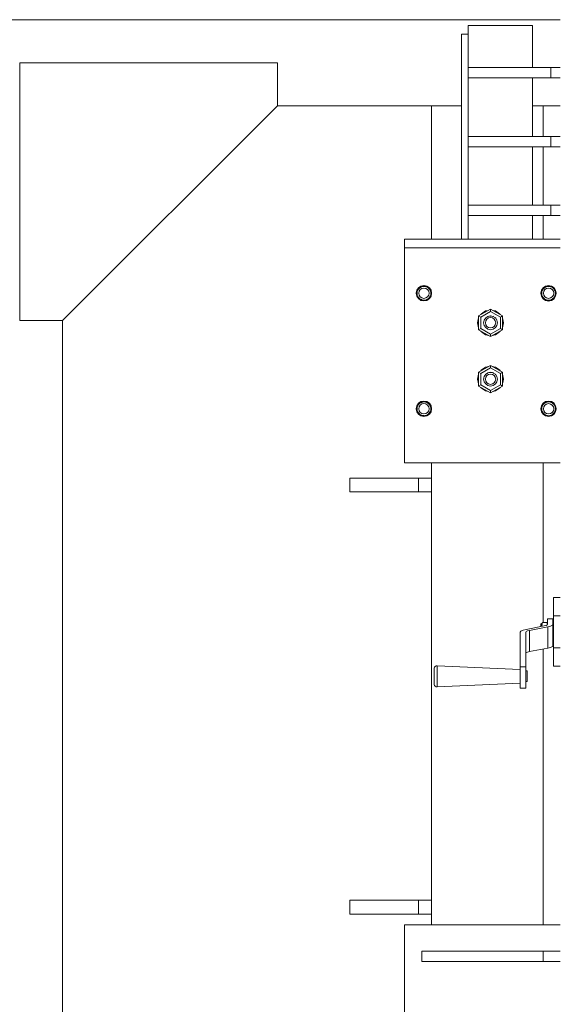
# Model space of a CAD drawing. Header units: millimetres. Extents: x 53746 to 116821, y -810352 to -765802.
# Tile 268 of 347: x 86660 to 87289, y -773633 to -772488. Entities that reach past the tile are written whole.
import ezdxf

# ---------------------------------------------------------------- set-up
doc = ezdxf.new("R2010")
doc.units = ezdxf.units.MM
doc.header["$MEASUREMENT"] = 0
for name, color, linetype, lineweight in [('Main Cradle Rails', 7, 'Continuous', 0), ('Side Cradle Stbd', 7, 'Continuous', 0), ('Side Cradle Tower', 7, 'Continuous', 0), ('Side Cradle Tower Rail Frame', 7, 'Continuous', 0)]:
    doc.layers.add(name, color=color, linetype=linetype, lineweight=lineweight)

# ---------------------------------------------------------------- blocks, each defined once
blk = doc.blocks.new('*U57')
at = {"layer": 'Side Cradle Stbd', "color": 7, "linetype": 'Continuous', "lineweight": 0}
for p, q in [((2005.6, 15589.3), (1205.3, 15589.3)), ((1855.6, 15489.3), (1676.5, 15489.3)), ((2005.6, 15489.3), (1985.6, 15489.3)), ((1426.5, 13874.7), (1426.5, 15239.3))]:
    blk.add_line(p, q, dxfattribs=at)
at = {"layer": 'Side Cradle Stbd', "color": 7, "linetype": 'Continuous', "lineweight": 0, "flags": 128}
blk.add_lwpolyline([(1676.5, 15539.3), (1376.5, 15539.3), (1376.5, 15239.3), (1426.5, 15239.3), (1676.5, 15489.3), (1676.5, 15539.3)], dxfattribs=at)
at = {"layer": 'Side Cradle Tower', "color": 7, "linetype": 'Continuous', "lineweight": 0}
for p, q in [((1898.3, 15582.6), (1898.3, 15533.6)), ((1973.3, 15582.6), (1973.3, 15533.6)), ((1890.6, 15572.6), (1890.6, 15333.9)), ((1898.3, 15533.6), (1898.3, 15521.6)), ((1994.5, 15533.6), (1994.5, 15521.6)), ((1898.3, 15521.6), (1898.3, 15453.6)), ((1973.3, 15521.6), (1973.3, 15453.6)), ((1898.3, 15453.6), (1898.3, 15441.6)), ((1994.5, 15453.6), (1994.5, 15441.6)), ((1898.3, 15441.6), (1898.3, 15373.6)), ((1973.3, 15441.6), (1973.3, 15373.6)), ((1898.3, 15373.6), (1898.3, 15361.6)), ((1994.5, 15373.6), (1994.5, 15361.6)), ((1898.3, 15361.6), (1898.3, 15333.9)), ((1973.3, 15361.6), (1973.3, 15333.9)), ((1824.4, 15333.9), (1831.2, 15333.9)), ((1824.4, 15333.9), (1824.4, 15333.9)), ((1831.2, 15333.9), (2005.6, 15333.9)), ((1831.2, 15333.9), (1885.7, 15333.9)), ((1831.2, 15323.9), (1885.7, 15323.9)), ((1837.9, 15271.1), (1838.6, 15267.7)), ((1838.4, 15271.1), (1838.4, 15271.1)), ((1839, 15271), (1839, 15271.1)), ((1839, 15271), (1839, 15271)), ((1841.3, 15276.8), (1840.3, 15275.6)), ((1841.3, 15276.8), (1841.3, 15276.8)), ((1841.3, 15276.7), (1841.3, 15276.7)), ((1843.9, 15278.5), (1842.2, 15277.5)), ((1843.9, 15278.5), (1844.5, 15278.6)), ((1843.9, 15278.5), (1843.9, 15278.5)), ((1843.9, 15278.4), (1843.9, 15278.4)), ((1846.9, 15277.1), (1844.6, 15276.6)), ((1845.5, 15278.9), (1846.9, 15279)), ((1850.2, 15279), (1846.9, 15279.6)), ((1847.5, 15279), (1846.9, 15279)), ((1847.5, 15279), (1848.9, 15278.8)), ((1850, 15278.4), (1850, 15278.4)), ((1852.6, 15276.8), (1852.6, 15276.8)), ((1853.3, 15275.8), (1852.6, 15276.8)), ((1852.6, 15276.7), (1852.6, 15276.7)), ((1852.6, 15276.7), (1853.3, 15275.8)), ((1854.3, 15274.2), (1854.3, 15274.2)), ((1854.6, 15273.4), (1854.3, 15274.2)), ((1854.3, 15274.1), (1854.3, 15274.1)), ((1854.3, 15274.1), (1854.6, 15273.4)), ((1854.9, 15271), (1854.9, 15271)), ((1854.9, 15271), (1854.9, 15270.8)), ((1855.4, 15271.1), (1855.4, 15271.1)), ((1984, 15271), (1984, 15271.1)), ((1984, 15271), (1984, 15271)), ((1986.3, 15276.8), (1985.3, 15275.6)), ((1986.3, 15276.8), (1986.3, 15276.8)), ((1986.3, 15276.7), (1986.3, 15276.7)), ((1988.9, 15278.5), (1987.2, 15277.5)), ((1988.9, 15278.5), (1989.5, 15278.6)), ((1988.9, 15278.5), (1988.9, 15278.5)), ((1988.9, 15278.4), (1988.9, 15278.4)), ((1991.9, 15277.1), (1989.6, 15276.6)), ((1990.5, 15278.9), (1991.9, 15279)), ((1992.5, 15279), (1991.9, 15279)), ((1992.5, 15279), (1993.9, 15278.8)), ((1995, 15278.4), (1995, 15278.4)), ((1995.2, 15279), (1997.9, 15277.1)), ((1997.6, 15276.8), (1997.6, 15276.8)), ((1998.3, 15275.8), (1997.6, 15276.8)), ((1997.6, 15276.7), (1997.6, 15276.7)), ((1997.6, 15276.7), (1998.3, 15275.8)), ((2000.2, 15274.5), (1998.3, 15277.4)), ((1999.3, 15274.2), (1999.3, 15274.2)), ((1999.6, 15273.4), (1999.3, 15274.2)), ((1999.3, 15274.1), (1999.3, 15274.1)), ((1999.3, 15274.1), (1999.6, 15273.4)), ((1999.9, 15271), (1999.9, 15271)), ((1999.9, 15271), (1999.9, 15270.8)), ((2000.4, 15271.1), (2000.4, 15271.1)), ((1985.9, 15265.1), (1988.7, 15263.3)), ((1910.6, 15244.7), (1924.4, 15252.7)), ((1913, 15243.4), (1924.4, 15250)), ((1924.4, 15252.7), (1938.3, 15244.7)), ((1924.4, 15250), (1924.4, 15252.7)), ((1935.9, 15243.4), (1924.4, 15250)), ((1910.6, 15228.7), (1910.6, 15244.7)), ((1910.6, 15244.7), (1913, 15243.4)), ((1913, 15230.1), (1913, 15243.4)), ((1916.5, 15236.8), (1916.4, 15236.7)), ((1916.4, 15236.7), (1916.4, 15236.8)), ((1916.4, 15236.7), (1916.4, 15236.7)), ((1916.4, 15236.7), (1916.4, 15236.7)), ((1916.4, 15236.7), (1916.4, 15236.7)), ((1917, 15239.5), (1917, 15239.6)), ((1917.1, 15239.8), (1917.1, 15239.8)), ((1918.5, 15242), (1918.7, 15242.2)), ((1918.8, 15242.3), (1918.7, 15242.2)), ((1918.8, 15242.3), (1918.9, 15242.4)), ((1918.8, 15242.3), (1918.8, 15242.3)), ((1920.8, 15243.7), (1921.4, 15244)), ((1921.4, 15244.1), (1921.4, 15244.1)), ((1921.4, 15244), (1921.4, 15244.1)), ((1921.4, 15244.1), (1921.4, 15244.1)), ((1923.8, 15244.6), (1923.8, 15244.6)), ((1923.8, 15244.6), (1924.1, 15244.6)), ((1924.1, 15244.6), (1924.4, 15244.6)), ((1924.5, 15244.6), (1925, 15244.6)), ((1927.5, 15244), (1927.5, 15244)), ((1927.6, 15244), (1927.9, 15243.9)), ((1927.9, 15243.9), (1927.9, 15243.9)), ((1927.9, 15243.9), (1927.9, 15243.9)), ((1929.6, 15242.7), (1930, 15242.3)), ((1930, 15242.4), (1930.1, 15242.3)), ((1930.1, 15242.3), (1930.1, 15242.3)), ((1930.1, 15242.3), (1930.1, 15242.3)), ((1931.8, 15239.7), (1931.8, 15239.7)), ((1931.8, 15239.7), (1931.9, 15239.4)), ((1931.8, 15233.7), (1932.4, 15236.7)), ((1931.9, 15239.6), (1931.9, 15239.5)), ((1932.4, 15236.7), (1932.4, 15236.9)), ((1932.4, 15236.7), (1932.4, 15236.8)), ((1932.4, 15236.8), (1932.4, 15236.7)), ((1932.4, 15236.7), (1932.4, 15236.7)), ((1932.4, 15236.7), (1932.4, 15236.6)), ((1932.4, 15236.7), (1932.4, 15236.7)), ((1935.9, 15243.4), (1938.3, 15244.7)), ((1935.9, 15230.1), (1935.9, 15243.4)), ((1938.3, 15244.7), (1938.3, 15228.7)), ((1910.6, 15228.7), (1913, 15230.1)), ((1910.6, 15228.7), (1910.6, 15228.7)), ((1924.4, 15220.7), (1910.6, 15228.7)), ((1924.4, 15220.7), (1910.6, 15228.7)), ((1924.4, 15223.5), (1913, 15230.1)), ((1922.1, 15231.2), (1924.4, 15230.7)), ((1924.4, 15223.5), (1935.9, 15230.1)), ((1938.3, 15228.7), (1924.4, 15220.7)), ((1938.3, 15228.7), (1924.4, 15220.7)), ((1924.4, 15220.7), (1924.4, 15223.5)), ((1935.9, 15227.4), (1935, 15226)), ((1935.9, 15230.1), (1938.3, 15228.7)), ((1938.3, 15228.7), (1938.3, 15228.7)), ((1918.7, 15222.8), (1922, 15222.1)), ((1922, 15222.1), (1918.7, 15222.8)), ((1924.4, 15220.7), (1924.4, 15220.7)), ((1924.4, 15220.7), (1924.4, 15220.7)), ((1924.4, 15187.1), (1910.6, 15179.1)), ((1924.4, 15187.1), (1910.6, 15179.1)), ((1910.6, 15179.1), (1910.6, 15179.1)), ((1910.6, 15179.1), (1910.6, 15163.1)), ((1910.6, 15179.1), (1913, 15177.7)), ((1924.4, 15184.3), (1913, 15177.7)), ((1913, 15177.7), (1913, 15164.5)), ((1918.7, 15185.1), (1922, 15185.7)), ((1918.7, 15185.1), (1922, 15185.7)), ((1920.5, 15177.9), (1921.4, 15178.4)), ((1921.4, 15178.4), (1922.4, 15178.7)), ((1921.4, 15178.4), (1921.4, 15178.4)), ((1921.4, 15178.4), (1921.4, 15178.4)), ((1923, 15178.8), (1924.1, 15179)), ((1924.1, 15179), (1924.4, 15179)), ((1924.4, 15187.1), (1924.4, 15187.1)), ((1938.3, 15179.1), (1924.4, 15187.1)), ((1924.4, 15187.1), (1924.4, 15187.1)), ((1938.3, 15179.1), (1924.4, 15187.1)), ((1924.4, 15187.1), (1924.4, 15184.3)), ((1924.4, 15184.3), (1935.9, 15177.7)), ((1924.4, 15179), (1925.3, 15178.9)), ((1925.3, 15178.9), (1925.3, 15178.9)), ((1925.3, 15178.9), (1926.7, 15178.7)), ((1926.7, 15178.7), (1927.5, 15178.4)), ((1927.5, 15178.4), (1927.5, 15178.4)), ((1927.5, 15178.4), (1927.5, 15178.4)), ((1927.5, 15178.4), (1927.9, 15178.2)), ((1935, 15181.8), (1935.9, 15180.5)), ((1935.9, 15177.7), (1938.3, 15179.1)), ((1935.9, 15177.7), (1935.9, 15164.5)), ((1938.3, 15179.1), (1938.3, 15179.1)), ((1938.3, 15163.1), (1938.3, 15179.1)), ((1909.4, 15171.2), (1909.4, 15171.2)), ((1916.4, 15171.1), (1916.5, 15171.3)), ((1916.5, 15171.3), (1916.4, 15171.1)), ((1916.4, 15171.1), (1916.4, 15171.1)), ((1916.4, 15171.1), (1916.4, 15171.1)), ((1916.4, 15171.1), (1916.4, 15171.1)), ((1916.6, 15171.7), (1916.5, 15171.3)), ((1917, 15174.2), (1917, 15173.8)), ((1917.1, 15174.1), (1917.3, 15174.6)), ((1917.1, 15174.1), (1917.1, 15174.1)), ((1918.4, 15176.2), (1918.8, 15176.6)), ((1918.8, 15176.7), (1919.2, 15177)), ((1918.8, 15176.7), (1918.8, 15176.7)), ((1918.8, 15176.6), (1918.8, 15176.7)), ((1919.2, 15177), (1919.5, 15177.2)), ((1929.4, 15177.2), (1930, 15176.7)), ((1929.4, 15177.2), (1930, 15176.7)), ((1930, 15176.7), (1930.1, 15176.7)), ((1930.1, 15176.7), (1930.1, 15176.7)), ((1930.1, 15176.7), (1930.1, 15176.6)), ((1930.1, 15176.6), (1930.5, 15176.1)), ((1931.6, 15174.4), (1931.8, 15174.1)), ((1931.8, 15174.2), (1932.4, 15171.1)), ((1931.9, 15173.7), (1931.8, 15174.2)), ((1931.8, 15174.1), (1931.8, 15174)), ((1931.8, 15174), (1931.8, 15174)), ((1931.8, 15174), (1931.9, 15173.7)), ((1932.4, 15171.3), (1932.4, 15171.1)), ((1932.4, 15171.1), (1932.4, 15171.3)), ((1932.4, 15171.1), (1932.4, 15171.1)), ((1932.4, 15171.1), (1932.4, 15171)), ((1932.4, 15171), (1932.4, 15171.1)), ((1932.4, 15171), (1932.4, 15171)), ((1932.4, 15171), (1932.4, 15171)), ((1910.6, 15163.1), (1913, 15164.5)), ((1910.6, 15163.1), (1924.4, 15155.1)), ((1913, 15164.5), (1924.4, 15157.9)), ((1922.1, 15165.5), (1924.4, 15165.1)), ((1935.9, 15164.5), (1924.4, 15157.9)), ((1924.4, 15155.1), (1938.3, 15163.1)), ((1924.4, 15157.9), (1924.4, 15155.1)), ((1935.9, 15164.5), (1938.3, 15163.1)), ((1824.4, 15073.9), (1824.4, 15145.7)), ((1843.9, 15144.1), (1842.2, 15143.1)), ((1843.9, 15144.1), (1844.5, 15144.3)), ((1843.9, 15144.1), (1843.9, 15144.1)), ((1843.9, 15144), (1843.9, 15144)), ((1845.5, 15144.5), (1846.9, 15144.6)), ((1847.5, 15144.6), (1846.9, 15144.6)), ((1847.5, 15144.6), (1848.9, 15144.4)), ((1850, 15144), (1850, 15144)), ((1853.3, 15143.1), (1850.4, 15145)), ((1988.9, 15144.1), (1987.2, 15143.1)), ((1988.9, 15144.1), (1989.5, 15144.3)), ((1988.9, 15144.1), (1988.9, 15144.1)), ((1988.9, 15144), (1988.9, 15144)), ((1990.5, 15144.5), (1991.9, 15144.6)), ((1992.5, 15144.6), (1991.9, 15144.6)), ((1992.5, 15144.6), (1993.9, 15144.4)), ((1995, 15144), (1995, 15144)), ((1838.4, 15136.7), (1838.4, 15136.7)), ((1839, 15136.6), (1839, 15136.7)), ((1839, 15136.6), (1839, 15136.6)), ((1841.3, 15142.4), (1840.3, 15141.2)), ((1841.3, 15142.4), (1841.3, 15142.4)), ((1841.3, 15142.3), (1841.3, 15142.3)), ((1846.9, 15142.7), (1844.6, 15142.3)), ((1852.6, 15142.4), (1852.6, 15142.4)), ((1853.3, 15141.4), (1852.6, 15142.4)), ((1852.6, 15142.3), (1852.6, 15142.3)), ((1852.6, 15142.3), (1853.3, 15141.4)), ((1854.3, 15139.8), (1854.3, 15139.8)), ((1854.6, 15139), (1854.3, 15139.8)), ((1854.3, 15139.7), (1854.3, 15139.7)), ((1854.3, 15139.7), (1854.6, 15139)), ((1854.9, 15136.6), (1854.9, 15136.6)), ((1854.9, 15136.6), (1854.9, 15136.4)), ((1855.4, 15136.7), (1855.4, 15136.7)), ((1982.9, 15136.7), (1983.6, 15140.1)), ((1983.4, 15136.7), (1983.4, 15136.7)), ((1984, 15136.6), (1984, 15136.7)), ((1984, 15136.6), (1984, 15136.6)), ((1986.3, 15142.4), (1985.3, 15141.2)), ((1986.3, 15142.4), (1986.3, 15142.4)), ((1986.3, 15142.3), (1986.3, 15142.3)), ((1991.9, 15142.7), (1989.6, 15142.2)), ((1997.6, 15142.4), (1997.6, 15142.4)), ((1998.3, 15141.4), (1997.6, 15142.4)), ((1997.6, 15142.3), (1997.6, 15142.3)), ((1997.6, 15142.3), (1998.3, 15141.4)), ((1997.9, 15142.7), (1999.8, 15140)), ((1999.3, 15139.8), (1999.3, 15139.8)), ((1999.6, 15139), (1999.3, 15139.8)), ((1999.3, 15139.7), (1999.3, 15139.7)), ((1999.3, 15139.7), (1999.6, 15139)), ((1999.9, 15136.6), (1999.9, 15136.6)), ((1999.9, 15136.6), (1999.9, 15136.4)), ((2000.4, 15136.7), (2000.4, 15136.7)), ((1850.2, 15128.9), (1846.9, 15128.2)), ((1991.9, 15128.2), (1995.2, 15128.9)), ((1831.2, 15073.9), (1824.4, 15073.9)), ((1997.6, 14917.3), (2005.6, 14917.3)), ((1990.8, 14886), (1990.8, 14892.2)), ((1990.8, 14892.2), (1997.1, 14892.2)), ((1997.1, 14892.2), (1997.1, 14886)), ((1997.6, 14895.9), (2005.6, 14895.9)), ((1965.9, 14880), (1962.2, 14879.1)), ((1986.8, 14884), (1965.9, 14880)), ((1969.9, 14878.9), (1990.9, 14882.9)), ((1984.2, 14884.2), (1984.5, 14886.6)), ((1984.2, 14884.2), (1984.2, 14885)), ((1984.6, 14887.4), (1984.9, 14888)), ((1984.9, 14888), (1990.1, 14888)), ((1990.4, 14887.2), (1990.1, 14888)), ((1990.8, 14886), (1990.3, 14885.3)), ((1990.9, 14882.9), (1994.3, 14883.8)), ((1990.9, 14882.9), (1990.9, 14858.2)), ((1997.1, 14886), (1997.1, 14861.3)), ((1997.6, 14887.2), (1997.3, 14887.2)), ((1959, 14876.7), (1959, 14836.3)), ((1965.4, 14876.7), (1965.9, 14877.5)), ((1965.4, 14836.3), (1965.4, 14876.7)), ((1969.9, 14878.9), (1969.9, 14854.2)), ((1990.9, 14858.2), (1969.9, 14854.2)), ((1994.3, 14859.1), (1990.9, 14858.2)), ((1997.6, 14867.4), (1997.3, 14867.4)), ((1997.6, 14858.7), (2005.6, 14858.7)), ((1965.9, 14852.8), (1965.4, 14851.9)), ((1862.3, 14837.8), (1862.3, 14837.6)), ((1959, 14831.1), (1959, 14836.3)), ((1959, 14836.3), (1965.4, 14836.3)), ((1965.4, 14831.1), (1965.4, 14836.3)), ((1997.6, 14837.3), (2005.6, 14837.3)), ((1859, 14823.2), (1859, 14819.8)), ((1967, 14821.8), (1967, 14824)), ((1965.4, 14811.6), (1959, 14811.6)), ((2005.6, 14536.2), (1824.4, 14536.2)), ((1844.4, 14493.7), (1844.4, 14505.7)), ((1985.6, 14493.7), (1985.6, 14505.7))]:
    blk.add_line(p, q, dxfattribs=at)
at = {"layer": 'Side Cradle Tower', "color": 7, "linetype": 'Continuous', "lineweight": 0, "flags": 128}
for points in [[(1898.3, 15582.6), (1898.3, 15582.6), (1973.3, 15582.6), (1973.3, 15582.6)], [(1890.6, 15572.6), (1890.6, 15572.6), (1898.3, 15572.6)], [(1898.3, 15533.6), (1898.3, 15533.6), (1994.5, 15533.6), (2005.6, 15533.6)], [(1898.3, 15521.6), (1898.3, 15521.6), (1994.5, 15521.6), (2005.6, 15521.6)], [(1898.3, 15453.6), (1898.3, 15453.6), (1994.5, 15453.6), (2005.6, 15453.6)], [(1898.3, 15441.6), (1898.3, 15441.6), (1994.5, 15441.6), (2005.6, 15441.6)], [(1898.3, 15373.6), (1898.3, 15373.6), (1994.5, 15373.6), (2005.6, 15373.6)], [(1898.3, 15361.6), (1898.3, 15361.6), (1994.5, 15361.6), (2005.6, 15361.6)], [(1824.4, 15333.9), (1824.4, 15333.9), (1824.4, 15323.9)], [(1831.2, 15333.9), (1824.4, 15333.9), (1824.4, 15333.9)], [(2005.6, 15333.9), (1958.2, 15333.9), (1885.7, 15333.9)], [(1831.2, 15323.9), (1824.4, 15323.9), (1824.4, 15280.1), (1824.4, 15253.9), (1824.4, 15203.9), (1824.4, 15153.9), (1824.4, 15145.7)], [(2005.6, 15323.9), (1958.2, 15323.9), (1885.7, 15323.9)], [(1837.9, 15271.1), (1838.6, 15274.6), (1840.6, 15277.5), (1843.5, 15279.4), (1846.7, 15280.1), (1846.9, 15280.1), (1847.2, 15280.1), (1850.4, 15279.4), (1853.3, 15277.5), (1855.2, 15274.6), (1855.9, 15271.1), (1855.2, 15267.7), (1853.3, 15264.8), (1850.4, 15262.8), (1846.9, 15262.1), (1843.5, 15262.8), (1840.6, 15264.8), (1838.6, 15267.7)], [(1846.9, 15279.6), (1843.7, 15279), (1840.9, 15277.1), (1839.1, 15274.4), (1838.4, 15271.1), (1838.4, 15271.1)], [(1838.4, 15271.1), (1839.1, 15267.9), (1840.9, 15265.1), (1843.7, 15263.3), (1846.9, 15262.6), (1850.2, 15263.3), (1852.9, 15265.1), (1854.8, 15267.9), (1855.4, 15271.1)], [(1838.4, 15271.1), (1839.1, 15267.9), (1840.9, 15265.1), (1843.7, 15263.3), (1846.9, 15262.6), (1850.2, 15263.3), (1852.9, 15265.1), (1854.8, 15267.9), (1855.4, 15271.1)], [(1839, 15271), (1838.9, 15271.1), (1839, 15271.2)], [(1839, 15271.7), (1839.2, 15273.1), (1839.2, 15273.1)], [(1839, 15271.1), (1839, 15271.1), (1839, 15271.7)], [(1846.9, 15263), (1846.9, 15263), (1846.9, 15263), (1845.8, 15263.1), (1844.5, 15263.4), (1843.9, 15263.7), (1843.9, 15263.7), (1843.2, 15263.9), (1842.2, 15264.6), (1841.3, 15265.4), (1841.3, 15265.4), (1841.1, 15265.6), (1840.3, 15266.6), (1839.6, 15267.8), (1839.6, 15268), (1839.5, 15268), (1839.2, 15269), (1839, 15270.4), (1839, 15271), (1839, 15271)], [(1839.2, 15273.1), (1839.5, 15274.2), (1839.5, 15274.2)], [(1839.2, 15273.1), (1839.6, 15274.1), (1839.6, 15274.1)], [(1839.5, 15274.2), (1839.5, 15274.2), (1839.7, 15274.5)], [(1840.3, 15275.5), (1840.3, 15275.5), (1839.6, 15274.3), (1839.6, 15274.1), (1839.6, 15274.1)], [(1840.3, 15275.5), (1841.1, 15276.5), (1841.3, 15276.7), (1841.3, 15276.7)], [(1846.9, 15277.1), (1849.2, 15276.6), (1851.2, 15275.3), (1852.5, 15273.4), (1852.9, 15271.1), (1852.5, 15268.8), (1851.2, 15266.9), (1849.2, 15265.6), (1846.9, 15265.1), (1844.6, 15265.6), (1842.7, 15266.9), (1841.4, 15268.8), (1840.9, 15271.1), (1841.4, 15273.4), (1842.7, 15275.3), (1844.6, 15276.6)], [(1842.2, 15277.5), (1842.2, 15277.5), (1841.3, 15276.7), (1841.3, 15276.7)], [(1841.3, 15276.8), (1841.3, 15276.8), (1841.9, 15277.2)], [(1842.2, 15277.5), (1843.3, 15278.1), (1843.9, 15278.4), (1843.9, 15278.4)], [(1845.5, 15278.9), (1845.5, 15278.9), (1844.6, 15278.7), (1843.9, 15278.4), (1843.9, 15278.4)], [(1843.9, 15278.5), (1843.9, 15278.5), (1843.9, 15278.5)], [(1848.9, 15278.8), (1846.9, 15279.1), (1845.5, 15278.9)], [(1846.9, 15279.1), (1846.9, 15279.1), (1846.9, 15279.1)], [(1854.9, 15270.8), (1854.9, 15270.8), (1854.8, 15269.5), (1854.4, 15268.1), (1854.3, 15268), (1854.3, 15268), (1853.9, 15267), (1853, 15265.8), (1852.6, 15265.4), (1852.6, 15265.4), (1852.1, 15264.9), (1851, 15264.1), (1850, 15263.7), (1850, 15263.6), (1849.8, 15263.6), (1848.4, 15263.2), (1847.2, 15263), (1846.9, 15263)], [(1850, 15278.4), (1850, 15278.4), (1850, 15278.4), (1848.9, 15278.8)], [(1849.2, 15278.7), (1850, 15278.5), (1850, 15278.5)], [(1851.4, 15277.7), (1850, 15278.5), (1850, 15278.5)], [(1850, 15278.4), (1850.1, 15278.4), (1851.4, 15277.7)], [(1855.4, 15271.1), (1855.4, 15271.1), (1854.8, 15274.4), (1852.9, 15277.1), (1850.2, 15279)], [(1852.6, 15276.7), (1852.6, 15276.7), (1852.5, 15276.7), (1852.4, 15276.9), (1851.4, 15277.7), (1851.4, 15277.7)], [(1852.1, 15277.1), (1852.6, 15276.8), (1852.6, 15276.8)], [(1854.3, 15274.1), (1854.3, 15274.1), (1854.3, 15274.1), (1854, 15274.8), (1853.3, 15275.8), (1853.3, 15275.8)], [(1854.1, 15274.5), (1854.3, 15274.2), (1854.3, 15274.2)], [(1854.9, 15271), (1854.9, 15271), (1854.9, 15271.1), (1854.8, 15272.2), (1854.6, 15273.4), (1854.6, 15273.4)], [(1854.9, 15271.3), (1854.9, 15271.1), (1854.9, 15270.8)], [(2000.2, 15274.5), (2000.9, 15271), (2000.2, 15267.6), (1998.3, 15264.7), (1995.4, 15262.7), (1991.9, 15262), (1988.5, 15262.7), (1985.6, 15264.7), (1983.6, 15267.6), (1982.9, 15271), (1983.6, 15274.5), (1985.6, 15277.4), (1988.5, 15279.3), (1991.9, 15280), (1995.4, 15279.3), (1998.3, 15277.4)], [(1995.2, 15279), (1991.9, 15279.6), (1988.7, 15279), (1985.9, 15277.1), (1984.1, 15274.4), (1983.4, 15271.1), (1983.4, 15271.1)], [(1983.4, 15271.1), (1984.1, 15267.9), (1985.9, 15265.1)], [(2000.4, 15271.1), (1999.8, 15267.9), (1997.9, 15265.1), (1995.2, 15263.3), (1991.9, 15262.6), (1988.7, 15263.3), (1985.9, 15265.1), (1984.1, 15267.9), (1983.4, 15271.1)], [(1984, 15271), (1983.9, 15271.1), (1984, 15271.2)], [(1984, 15271.7), (1984.2, 15273.1), (1984.2, 15273.1)], [(1984, 15271.1), (1984, 15271.1), (1984, 15271.7)], [(1999.9, 15270.8), (1999.9, 15270.8), (1999.8, 15269.5), (1999.4, 15268.1), (1999.3, 15268), (1999.3, 15268), (1998.9, 15267), (1998, 15265.8), (1997.6, 15265.4), (1997.6, 15265.4), (1997.1, 15264.9), (1996, 15264.1), (1995, 15263.7), (1995, 15263.6), (1994.8, 15263.6), (1993.4, 15263.2), (1992.2, 15263), (1991.9, 15263), (1991.9, 15263), (1990.8, 15263.1), (1989.5, 15263.4), (1988.9, 15263.7), (1988.9, 15263.7), (1988.2, 15263.9), (1987.2, 15264.6), (1986.3, 15265.4), (1986.3, 15265.4), (1986.1, 15265.6), (1985.3, 15266.6), (1984.6, 15267.8), (1984.6, 15268), (1984.5, 15268), (1984.2, 15269), (1984, 15270.4), (1984, 15271), (1984, 15271)], [(1984.2, 15273.1), (1984.5, 15274.2), (1984.5, 15274.2)], [(1984.2, 15273.1), (1984.6, 15274.1), (1984.6, 15274.1)], [(1984.5, 15274.2), (1984.5, 15274.2), (1984.7, 15274.5)], [(1985.3, 15275.5), (1985.3, 15275.5), (1984.6, 15274.3), (1984.6, 15274.1), (1984.6, 15274.1)], [(1985.3, 15275.5), (1986.1, 15276.5), (1986.3, 15276.7), (1986.3, 15276.7)], [(1991.9, 15277.1), (1994.2, 15276.6), (1996.2, 15275.3), (1997.5, 15273.4), (1997.9, 15271.1), (1997.5, 15268.8), (1996.2, 15266.9), (1994.2, 15265.6), (1991.9, 15265.1), (1989.6, 15265.6), (1987.7, 15266.9), (1986.4, 15268.8), (1985.9, 15271.1), (1986.4, 15273.4), (1987.7, 15275.3), (1989.6, 15276.6)], [(1987.2, 15277.5), (1987.2, 15277.5), (1986.3, 15276.7), (1986.3, 15276.7)], [(1986.3, 15276.8), (1986.3, 15276.8), (1986.9, 15277.2)], [(1987.2, 15277.5), (1988.3, 15278.1), (1988.9, 15278.4), (1988.9, 15278.4)], [(1988.7, 15263.3), (1991.9, 15262.6), (1995.2, 15263.3), (1997.9, 15265.1), (1999.8, 15267.9), (2000.4, 15271.1)], [(1990.5, 15278.9), (1990.5, 15278.9), (1989.6, 15278.7), (1988.9, 15278.4), (1988.9, 15278.4)], [(1988.9, 15278.5), (1988.9, 15278.5), (1988.9, 15278.5)], [(1993.9, 15278.8), (1991.9, 15279.1), (1990.5, 15278.9)], [(1991.9, 15279.1), (1991.9, 15279.1), (1991.9, 15279.1)], [(1995, 15278.4), (1995, 15278.4), (1995, 15278.4), (1993.9, 15278.8)], [(1994.2, 15278.7), (1995, 15278.5), (1995, 15278.5)], [(1996.4, 15277.7), (1995, 15278.5), (1995, 15278.5)], [(1995, 15278.4), (1995.1, 15278.4), (1996.4, 15277.7)], [(1997.6, 15276.7), (1997.6, 15276.7), (1997.5, 15276.7), (1997.4, 15276.9), (1996.4, 15277.7), (1996.4, 15277.7)], [(1997.1, 15277.1), (1997.6, 15276.8), (1997.6, 15276.8)], [(2000.4, 15271.1), (2000.4, 15271.1), (1999.8, 15274.4), (1997.9, 15277.1)], [(1999.3, 15274.1), (1999.3, 15274.1), (1999.3, 15274.1), (1999, 15274.8), (1998.3, 15275.8), (1998.3, 15275.8)], [(1999.1, 15274.5), (1999.3, 15274.2), (1999.3, 15274.2)], [(1999.9, 15271), (1999.9, 15271), (1999.9, 15271.1), (1999.8, 15272.2), (1999.6, 15273.4), (1999.6, 15273.4)], [(1999.9, 15271.3), (1999.9, 15271.1), (1999.9, 15270.8)], [(1913.1, 15246.2), (1913.8, 15247.3), (1918.7, 15250.5), (1921.5, 15251.1)], [(1927.3, 15251.1), (1930.2, 15250.5), (1935, 15247.3), (1935.7, 15246.2)], [(1909.4, 15236.7), (1909.4, 15236.7), (1910.6, 15242.4), (1910.6, 15242.4)], [(1909.4, 15236.7), (1910.1, 15239.8), (1910.6, 15242.4), (1910.6, 15242.4), (1910.6, 15242.4)], [(1910.6, 15230.9), (1909.4, 15236.7), (1909.4, 15236.7)], [(1910.6, 15230.9), (1910.6, 15230.9), (1909.4, 15236.7)], [(1932.4, 15236.7), (1931.8, 15239.8), (1930.1, 15242.4), (1927.5, 15244.1), (1924.4, 15244.7), (1921.4, 15244.1), (1918.8, 15242.4), (1917, 15239.8), (1916.4, 15236.7)], [(1916.4, 15236.7), (1916.4, 15236.7), (1916.5, 15236.9)], [(1916.4, 15236.7), (1916.4, 15236.7), (1917, 15233.7), (1918.8, 15231.1), (1921.4, 15229.4), (1924.4, 15228.7), (1927.5, 15229.4), (1930.1, 15231.1), (1931.8, 15233.7)], [(1916.5, 15236.9), (1916.5, 15237.1), (1916.5, 15237.2)], [(1917.3, 15240.1), (1917, 15239.8), (1917, 15239.5)], [(1917.1, 15239.9), (1917, 15239.7), (1917, 15239.6)], [(1917, 15239.6), (1917, 15239.7), (1917.1, 15239.9)], [(1917, 15239.5), (1917.1, 15239.7), (1917.1, 15239.8)], [(1917.1, 15239.8), (1917.1, 15239.8), (1917.3, 15240.1)], [(1922.1, 15231.2), (1920.2, 15232.5), (1918.9, 15234.4), (1918.4, 15236.7), (1918.9, 15239), (1920.2, 15241), (1922.1, 15242.3), (1924.4, 15242.7), (1926.7, 15242.3), (1928.7, 15241), (1930, 15239), (1930.4, 15236.7), (1930, 15234.4), (1928.7, 15232.5), (1926.7, 15231.2), (1924.4, 15230.7)], [(1919.1, 15242.6), (1918.8, 15242.4), (1918.5, 15242)], [(1918.5, 15241.9), (1918.8, 15242.3), (1918.8, 15242.3)], [(1918.7, 15242.2), (1918.8, 15242.3), (1918.9, 15242.4)], [(1918.8, 15242.3), (1918.8, 15242.3), (1919.1, 15242.6)], [(1920.7, 15243.7), (1921.4, 15244), (1921.4, 15244.1)], [(1922.1, 15244.3), (1921.4, 15244.1), (1920.8, 15243.7)], [(1921.4, 15244.1), (1921.4, 15244.1), (1921.4, 15244.1), (1922.1, 15244.3)], [(1923.6, 15244.6), (1924.1, 15244.6), (1924.4, 15244.6), (1925.1, 15244.6)], [(1925, 15244.6), (1924.4, 15244.7), (1923.8, 15244.6)], [(1924.5, 15244.6), (1924.4, 15244.6), (1924.4, 15244.6)], [(1924.4, 15244.6), (1924.4, 15244.7), (1924.5, 15244.6)], [(1926.9, 15244.3), (1927.5, 15244), (1927.5, 15244), (1927.5, 15244)], [(1927.9, 15243.9), (1927.5, 15244.1), (1926.9, 15244.2)], [(1927.5, 15244), (1927.5, 15244), (1927.4, 15244.1)], [(1927.4, 15244.1), (1927.5, 15244), (1927.6, 15244)], [(1927.5, 15244), (1927.9, 15243.9), (1928, 15243.8)], [(1930.4, 15242), (1930.1, 15242.4), (1929.6, 15242.7)], [(1930, 15242.3), (1930.1, 15242.3), (1930.1, 15242.3)], [(1930.1, 15242.3), (1930.1, 15242.3), (1930.4, 15241.9)], [(1930.1, 15242.3), (1930.1, 15242.3), (1930.1, 15242.3), (1930.4, 15242)], [(1931.7, 15240), (1931.8, 15239.8), (1931.8, 15239.7), (1931.8, 15239.7)], [(1931.9, 15239.5), (1931.8, 15239.8), (1931.7, 15240)], [(1931.9, 15239.6), (1931.8, 15239.7), (1931.8, 15239.8)], [(1931.8, 15239.8), (1931.8, 15239.7), (1931.9, 15239.6)], [(1932.4, 15236.9), (1932.4, 15236.7), (1932.4, 15236.7), (1932.4, 15236.7)], [(1938.3, 15242.4), (1938.3, 15242.4), (1939.4, 15236.7), (1939.4, 15236.7)], [(1938.3, 15242.4), (1938.3, 15242.4), (1938.7, 15240.4), (1939.4, 15236.7)], [(1939.4, 15236.7), (1939.4, 15236.7), (1938.3, 15230.9)], [(1939.4, 15236.7), (1938.3, 15230.9), (1938.3, 15230.9)], [(1913.8, 15226), (1913.8, 15226), (1912.9, 15227.4)], [(1918.7, 15222.8), (1913.8, 15226), (1912.9, 15227.4)], [(1918.7, 15222.8), (1918.7, 15222.8), (1913.8, 15226)], [(1935.9, 15227.4), (1935, 15226), (1930.2, 15222.8), (1926.8, 15222.1)], [(1935, 15226), (1935, 15226), (1930.2, 15222.8)], [(1930.2, 15222.8), (1930.2, 15222.8), (1926.8, 15222.1)], [(1912.9, 15180.5), (1913.8, 15181.8), (1918.7, 15185.1)], [(1912.9, 15180.5), (1913.8, 15181.8), (1913.8, 15181.8)], [(1913.8, 15181.8), (1918.7, 15185.1), (1918.7, 15185.1)], [(1931.8, 15174.2), (1930.1, 15176.8), (1927.5, 15178.5), (1924.4, 15179.1), (1921.4, 15178.5), (1918.8, 15176.8), (1917, 15174.2), (1916.4, 15171.1), (1916.4, 15171.1)], [(1920.5, 15177.9), (1921.4, 15178.4), (1921.4, 15178.4)], [(1921.4, 15178.4), (1921.4, 15178.4), (1921.4, 15178.4), (1922.4, 15178.7)], [(1923, 15178.8), (1924.1, 15179), (1924.4, 15179), (1925.3, 15178.9)], [(1925.3, 15178.9), (1925.3, 15178.9), (1926.7, 15178.7), (1927.5, 15178.4), (1927.5, 15178.4), (1927.5, 15178.4)], [(1926.8, 15185.7), (1930.2, 15185.1), (1930.2, 15185.1)], [(1926.8, 15185.7), (1930.2, 15185.1), (1935, 15181.8), (1935.9, 15180.5)], [(1927.5, 15178.4), (1927.9, 15178.2), (1928.4, 15177.9)], [(1930.2, 15185.1), (1935, 15181.8), (1935, 15181.8)], [(1909.4, 15171.2), (1910.6, 15177), (1910.6, 15177)], [(1909.4, 15171.2), (1910.6, 15177), (1910.6, 15177)], [(1910.6, 15165.5), (1910.6, 15165.5), (1909.4, 15171.2), (1909.4, 15171.2)], [(1910.6, 15165.5), (1910.6, 15165.5), (1910.6, 15165.5), (1910.1, 15168), (1909.6, 15170.1), (1909.4, 15171.2)], [(1916.4, 15171.1), (1916.4, 15171.1), (1916.5, 15171.3)], [(1916.4, 15171.1), (1917, 15168.1), (1918.8, 15165.5), (1921.4, 15163.7), (1924.4, 15163.1), (1927.5, 15163.7), (1930.1, 15165.5), (1931.8, 15168.1), (1932.4, 15171.1)], [(1917, 15173.8), (1917.1, 15174), (1917.1, 15174.1)], [(1917.1, 15174.1), (1917.1, 15174.1), (1917.3, 15174.6)], [(1922.1, 15165.5), (1920.2, 15166.8), (1918.9, 15168.8), (1918.4, 15171.1), (1918.9, 15173.4), (1920.2, 15175.3), (1922.1, 15176.6), (1924.4, 15177.1), (1926.7, 15176.6), (1928.7, 15175.3), (1930, 15173.4), (1930.4, 15171.1), (1930, 15168.8), (1928.7, 15166.8), (1926.7, 15165.5), (1924.4, 15165.1)], [(1918.4, 15176.2), (1918.8, 15176.6), (1918.8, 15176.7)], [(1918.8, 15176.7), (1918.8, 15176.7), (1919.2, 15177), (1919.5, 15177.2)], [(1930, 15176.7), (1930.1, 15176.7), (1930.1, 15176.7)], [(1930.1, 15176.7), (1930.1, 15176.6), (1930.5, 15176.1)], [(1931.6, 15174.4), (1931.8, 15174.1), (1931.8, 15174), (1931.8, 15174)], [(1932.4, 15171.3), (1932.4, 15171.1), (1932.4, 15171), (1932.4, 15171)], [(1938.3, 15177), (1939.4, 15171.2), (1939.4, 15171.2)], [(1938.3, 15177), (1938.3, 15177), (1939.4, 15171.2)], [(1939.4, 15171.2), (1939.4, 15171.2), (1938.3, 15165.5), (1938.3, 15165.5)], [(1939.4, 15171.2), (1938.7, 15167.4), (1938.3, 15165.5)], [(1921.5, 15156.8), (1918.7, 15157.4), (1913.8, 15160.6), (1913.1, 15161.6)], [(1935.7, 15161.6), (1935, 15160.6), (1930.2, 15157.4), (1927.3, 15156.8)], [(1853.3, 15143.1), (1855.2, 15140.2), (1855.9, 15136.7), (1855.2, 15133.3), (1853.3, 15130.3), (1850.4, 15128.4), (1846.9, 15127.7), (1843.5, 15128.4), (1840.6, 15130.3), (1838.6, 15133.3), (1837.9, 15136.7), (1838.6, 15140.2), (1840.6, 15143.1), (1843.5, 15145), (1846.9, 15145.7), (1846.9, 15145.7), (1846.9, 15145.7), (1850.4, 15145)], [(1855.4, 15136.7), (1855.4, 15136.7), (1854.8, 15140), (1852.9, 15142.7), (1850.2, 15144.6), (1846.9, 15145.2), (1843.7, 15144.6), (1840.9, 15142.7), (1839.1, 15140), (1838.4, 15136.7), (1838.4, 15136.7)], [(1842.2, 15143.1), (1843.3, 15143.7), (1843.9, 15144), (1843.9, 15144)], [(1845.5, 15144.5), (1845.5, 15144.5), (1844.6, 15144.3), (1843.9, 15144), (1843.9, 15144)], [(1843.9, 15144.1), (1843.9, 15144.1), (1843.9, 15144.1)], [(1848.9, 15144.4), (1846.9, 15144.7), (1845.5, 15144.5)], [(1846.9, 15144.7), (1846.9, 15144.7), (1846.9, 15144.7)], [(1850, 15144), (1850, 15144), (1850, 15144), (1848.9, 15144.4)], [(1849.2, 15144.3), (1850, 15144.1), (1850, 15144.1)], [(1851.4, 15143.3), (1850, 15144.1), (1850, 15144.1)], [(1850, 15144), (1850.1, 15144), (1851.4, 15143.3)], [(1852.6, 15142.3), (1852.6, 15142.3), (1852.5, 15142.3), (1852.4, 15142.5), (1851.4, 15143.3), (1851.4, 15143.3)], [(1982.9, 15136.7), (1983.6, 15133.3), (1985.6, 15130.3), (1988.5, 15128.4), (1991.9, 15127.7), (1995.4, 15128.4), (1998.3, 15130.3), (2000.2, 15133.3), (2000.9, 15136.7), (2000.2, 15140.1), (1998.3, 15143.1), (1995.4, 15145), (1991.9, 15145.7), (1988.5, 15145), (1985.6, 15143.1), (1983.6, 15140.1)], [(1997.9, 15142.7), (1995.2, 15144.6), (1991.9, 15145.2), (1988.7, 15144.6), (1985.9, 15142.7), (1984.1, 15140), (1983.4, 15136.7), (1983.4, 15136.7)], [(1987.2, 15143.1), (1988.3, 15143.7), (1988.9, 15144), (1988.9, 15144)], [(1990.5, 15144.5), (1990.5, 15144.5), (1989.6, 15144.3), (1988.9, 15144), (1988.9, 15144)], [(1988.9, 15144.1), (1988.9, 15144.1), (1988.9, 15144.1)], [(1993.9, 15144.4), (1991.9, 15144.7), (1990.5, 15144.5)], [(1991.9, 15144.7), (1991.9, 15144.7), (1991.9, 15144.7)], [(1995, 15144), (1995, 15144), (1995, 15144), (1993.9, 15144.4)], [(1994.2, 15144.3), (1995, 15144.1), (1995, 15144.1)], [(1996.4, 15143.3), (1995, 15144.1), (1995, 15144.1)], [(1995, 15144), (1995.1, 15144), (1996.4, 15143.3)], [(1997.6, 15142.3), (1997.6, 15142.3), (1997.5, 15142.3), (1997.4, 15142.5), (1996.4, 15143.3), (1996.4, 15143.3)], [(1838.4, 15136.7), (1839.1, 15133.5), (1840.9, 15130.7), (1843.7, 15128.9), (1846.9, 15128.2), (1850.2, 15128.9), (1852.9, 15130.7), (1854.8, 15133.5), (1855.4, 15136.7)], [(1846.9, 15128.2), (1843.7, 15128.9), (1840.9, 15130.7), (1839.1, 15133.5), (1838.4, 15136.7)], [(1839, 15136.6), (1838.9, 15136.7), (1839, 15136.9)], [(1839, 15137.3), (1839.2, 15138.7), (1839.2, 15138.7)], [(1839, 15136.7), (1839, 15136.7), (1839, 15137.3)], [(1846.9, 15128.7), (1846.9, 15128.7), (1846.9, 15128.7), (1845.8, 15128.7), (1844.5, 15129), (1843.9, 15129.3), (1843.9, 15129.3), (1843.2, 15129.6), (1842.2, 15130.2), (1841.3, 15131), (1841.3, 15131), (1841.1, 15131.2), (1840.3, 15132.2), (1839.6, 15133.4), (1839.6, 15133.6), (1839.5, 15133.6), (1839.2, 15134.6), (1839, 15136), (1839, 15136.6), (1839, 15136.6)], [(1839.2, 15138.7), (1839.5, 15139.8), (1839.5, 15139.8)], [(1839.2, 15138.7), (1839.6, 15139.7), (1839.6, 15139.8)], [(1839.5, 15139.8), (1839.5, 15139.8), (1839.7, 15140.1)], [(1840.3, 15141.2), (1840.3, 15141.2), (1839.6, 15139.9), (1839.6, 15139.8), (1839.6, 15139.8)], [(1840.3, 15141.2), (1841.1, 15142.1), (1841.3, 15142.3), (1841.3, 15142.3)], [(1846.9, 15142.7), (1849.2, 15142.3), (1851.2, 15141), (1852.5, 15139), (1852.9, 15136.7), (1852.5, 15134.4), (1851.2, 15132.5), (1849.2, 15131.2), (1846.9, 15130.7), (1844.6, 15131.2), (1842.7, 15132.5), (1841.4, 15134.4), (1840.9, 15136.7), (1841.4, 15139), (1842.7, 15141), (1844.6, 15142.3)], [(1842.2, 15143.1), (1842.2, 15143.1), (1841.3, 15142.3), (1841.3, 15142.3)], [(1841.3, 15142.4), (1841.3, 15142.4), (1841.9, 15142.8)], [(1854.9, 15136.4), (1854.9, 15136.4), (1854.8, 15135.1), (1854.4, 15133.7), (1854.3, 15133.6), (1854.3, 15133.6), (1853.9, 15132.6), (1853, 15131.4), (1852.6, 15131), (1852.6, 15131), (1852.1, 15130.6), (1851, 15129.7), (1850, 15129.3), (1850, 15129.3), (1849.8, 15129.2), (1848.4, 15128.8), (1847.2, 15128.6), (1846.9, 15128.7)], [(1855.4, 15136.7), (1854.8, 15133.5), (1852.9, 15130.7), (1850.2, 15128.9)], [(1852.1, 15142.7), (1852.6, 15142.4), (1852.6, 15142.4)], [(1854.3, 15139.7), (1854.3, 15139.7), (1854.3, 15139.7), (1854, 15140.4), (1853.3, 15141.4), (1853.3, 15141.4)], [(1854.1, 15140.1), (1854.3, 15139.8), (1854.3, 15139.8)], [(1854.9, 15136.6), (1854.9, 15136.6), (1854.9, 15136.7), (1854.8, 15137.8), (1854.6, 15139), (1854.6, 15139)], [(1854.9, 15136.9), (1854.9, 15136.7), (1854.9, 15136.4)], [(1983.4, 15136.7), (1984.1, 15133.5), (1985.9, 15130.7), (1988.7, 15128.9), (1991.9, 15128.2)], [(2000.4, 15136.7), (1999.8, 15133.5), (1997.9, 15130.7), (1995.2, 15128.9), (1991.9, 15128.2), (1988.7, 15128.9), (1985.9, 15130.7), (1984.1, 15133.5), (1983.4, 15136.7)], [(1984, 15136.6), (1983.9, 15136.7), (1984, 15136.9)], [(1984, 15137.3), (1984.2, 15138.7), (1984.2, 15138.7)], [(1984, 15136.7), (1984, 15136.7), (1984, 15137.3)], [(1999.9, 15136.4), (1999.9, 15136.4), (1999.8, 15135.1), (1999.4, 15133.7), (1999.3, 15133.6), (1999.3, 15133.6), (1998.9, 15132.6), (1998, 15131.4), (1997.6, 15131), (1997.6, 15131), (1997.1, 15130.6), (1996, 15129.7), (1995, 15129.3), (1995, 15129.2), (1994.8, 15129.2), (1993.4, 15128.8), (1992.2, 15128.6), (1991.9, 15128.6), (1991.9, 15128.6), (1990.8, 15128.7), (1989.5, 15129), (1988.9, 15129.3), (1988.9, 15129.3), (1988.2, 15129.6), (1987.2, 15130.2), (1986.3, 15131), (1986.3, 15131), (1986.1, 15131.2), (1985.3, 15132.2), (1984.6, 15133.4), (1984.6, 15133.6), (1984.5, 15133.6), (1984.2, 15134.6), (1984, 15136), (1984, 15136.6), (1984, 15136.6)], [(1984.2, 15138.7), (1984.5, 15139.8), (1984.5, 15139.8)], [(1984.2, 15138.7), (1984.6, 15139.7), (1984.6, 15139.8)], [(1984.5, 15139.8), (1984.5, 15139.8), (1984.7, 15140.1)], [(1985.3, 15141.2), (1985.3, 15141.2), (1984.6, 15139.9), (1984.6, 15139.8), (1984.6, 15139.8)], [(1985.3, 15141.2), (1986.1, 15142.1), (1986.3, 15142.3), (1986.3, 15142.3)], [(1991.9, 15142.7), (1994.2, 15142.2), (1996.2, 15140.9), (1997.5, 15139), (1997.9, 15136.7), (1997.5, 15134.4), (1996.2, 15132.5), (1994.2, 15131.2), (1991.9, 15130.7), (1989.6, 15131.2), (1987.7, 15132.5), (1986.4, 15134.4), (1985.9, 15136.7), (1986.4, 15139), (1987.7, 15140.9), (1989.6, 15142.2)], [(1987.2, 15143.1), (1987.2, 15143.1), (1986.3, 15142.3), (1986.3, 15142.3)], [(1986.3, 15142.4), (1986.3, 15142.4), (1986.9, 15142.8)], [(1995.2, 15128.9), (1997.9, 15130.7), (1999.8, 15133.5), (2000.4, 15136.7)], [(1997.1, 15142.7), (1997.6, 15142.4), (1997.6, 15142.4)], [(1999.3, 15139.7), (1999.3, 15139.7), (1999.3, 15139.7), (1999, 15140.4), (1998.3, 15141.4), (1998.3, 15141.4)], [(1999.1, 15140.1), (1999.3, 15139.8), (1999.3, 15139.8)], [(1999.9, 15136.6), (1999.9, 15136.6), (1999.9, 15136.7), (1999.8, 15137.8), (1999.6, 15139), (1999.6, 15139)], [(2000.4, 15136.7), (2000.4, 15136.7), (1999.8, 15140)], [(1999.9, 15136.9), (1999.9, 15136.7), (1999.9, 15136.4)], [(1831.2, 15073.9), (1885.7, 15073.9), (1958.2, 15073.9), (2005.6, 15073.9)], [(1997.6, 14837.3), (1997.6, 14837.3), (1997.6, 14858.7), (1997.6, 14862.2), (1997.6, 14867.5), (1997.6, 14873.9), (1997.6, 14880.7), (1997.6, 14887.1), (1997.6, 14892.4), (1997.6, 14895.9), (1997.6, 14917.3), (1997.6, 14917.3)], [(1982.9, 14883.3), (1982.9, 14884), (1982.9, 14885.3), (1982.9, 14885.4), (1983, 14885.9), (1983.2, 14886.3), (1983.7, 14886.6), (1984.2, 14886.7), (1984.2, 14886.8), (1984.6, 14887.4)], [(1984.2, 14886.7), (1984.2, 14886.6), (1984.2, 14886.6)], [(1984.2, 14886.6), (1984.2, 14886.6), (1984.2, 14885.9), (1984.2, 14885)], [(1984.2, 14883.5), (1984.2, 14884.2), (1984.2, 14883.5)], [(1984.9, 14888), (1984.6, 14887.2), (1984.5, 14886.6)], [(1986.8, 14884), (1989, 14884.6), (1990.3, 14885.3)], [(1990.1, 14888), (1990.4, 14887.4), (1990.8, 14886.8)], [(1990.4, 14887.2), (1990.4, 14886.6), (1990.6, 14885.7)], [(1997.1, 14886), (1996.4, 14884.8), (1994.3, 14883.8)], [(1997.3, 14883.1), (1997.3, 14885.8), (1997.3, 14887.2), (1997.3, 14887.2)], [(1997.3, 14867.4), (1997.3, 14867.6), (1997.3, 14869.1), (1997.3, 14872), (1997.3, 14875.6), (1997.3, 14879.5), (1997.3, 14883.1)], [(1959, 14876.7), (1959.8, 14877.9), (1962.2, 14879.1)], [(1969.9, 14878.9), (1967.5, 14878.3), (1965.9, 14877.5)], [(1994.3, 14859.1), (1996.4, 14860.1), (1997.1, 14861.3)], [(1965.9, 14852.8), (1967.5, 14853.5), (1969.9, 14854.2)], [(1859, 14835.1), (1859, 14835.1), (1859.4, 14836.2), (1860.1, 14837), (1861.2, 14837.6), (1862.3, 14837.8), (1959, 14833.5)], [(1859, 14835.1), (1859, 14834.9), (1859, 14833.4), (1859, 14830.6), (1859, 14827), (1859, 14823.2)], [(1862.3, 14837.6), (1862.3, 14837.6), (1862.3, 14835.6), (1862.3, 14832), (1862.3, 14827.5), (1862.3, 14822.6), (1862.3, 14818.2), (1862.3, 14814.9), (1862.3, 14813.2)], [(1959, 14831.1), (1959, 14825.4), (1959, 14819.8), (1959, 14815), (1959, 14811.6)], [(1965.4, 14831.7), (1967, 14831.7), (1967, 14831.6), (1967, 14830.6), (1967, 14828.8), (1967, 14826.5), (1967, 14824)], [(1965.4, 14831.1), (1965.4, 14825.4), (1965.4, 14819.8), (1965.4, 14815), (1965.4, 14811.6)], [(1859, 14819.8), (1859, 14817.2), (1859, 14815.9), (1859, 14815.9)], [(1959, 14817.4), (1862.3, 14813.2), (1861.2, 14813.3), (1860.1, 14813.9), (1859.4, 14814.8), (1859, 14815.9), (1859, 14815.9)], [(1967, 14821.8), (1967, 14820.1), (1967, 14819.2), (1965.4, 14819.2)], [(1824.4, 14536.2), (1824.4, 14536.2), (1824.4, 14276.2), (1824.4, 14276.2)], [(2005.6, 14505.7), (1985.6, 14505.7), (1844.4, 14505.7), (1844.4, 14505.7)], [(2005.6, 14493.7), (1985.6, 14493.7), (1844.4, 14493.7), (1844.4, 14493.7)]]:
    blk.add_lwpolyline(points, dxfattribs=at)
at = {"layer": 'Side Cradle Tower Rail Frame', "color": 7, "linetype": 'Continuous', "lineweight": 0}
for p, q in [((1855.6, 15333.9), (1855.6, 15489.3)), ((1855.6, 15489.3), (1890.6, 15489.3)), ((1973.3, 15489.3), (1985.6, 15489.3)), ((1985.6, 15489.3), (1985.6, 15453.6)), ((1985.6, 15441.6), (1985.6, 15373.6)), ((1985.6, 15361.6), (1985.6, 15333.9)), ((1985.6, 15276.7), (1985.6, 15275.9)), ((1985.6, 15266.2), (1985.6, 15265.6)), ((1985.6, 15142.3), (1985.6, 15141.5)), ((1985.6, 15131.8), (1985.6, 15131.2)), ((1855.6, 14536.2), (1855.6, 15073.9)), ((1985.6, 15073.9), (1985.6, 14888)), ((1840.6, 15056.1), (1760.6, 15056.1)), ((1760.6, 15040.1), (1760.6, 15056.1)), ((1855.6, 15056.1), (1840.6, 15056.1)), ((1840.6, 15040.1), (1840.6, 15056.1)), ((1760.6, 15040.1), (1840.6, 15040.1)), ((1840.6, 15040.1), (1855.6, 15040.1)), ((1985.6, 14857.2), (1985.6, 14536.2)), ((1840.6, 14564.9), (1760.6, 14564.9)), ((1760.6, 14548.9), (1760.6, 14564.9)), ((1855.6, 14564.9), (1840.6, 14564.9)), ((1840.6, 14548.9), (1840.6, 14564.9)), ((1760.6, 14548.9), (1840.6, 14548.9)), ((1840.6, 14548.9), (1855.6, 14548.9))]:
    blk.add_line(p, q, dxfattribs=at)

msp = doc.modelspace()

# ---------------------------------------------------------------- block references
at = {"layer": 'Main Cradle Rails', "color": 7, "linetype": 'Continuous', "lineweight": 0}
msp.add_blockref('*U57', (85283.05, -788076.95), dxfattribs=at)

doc.saveas('drawing.dxf')
